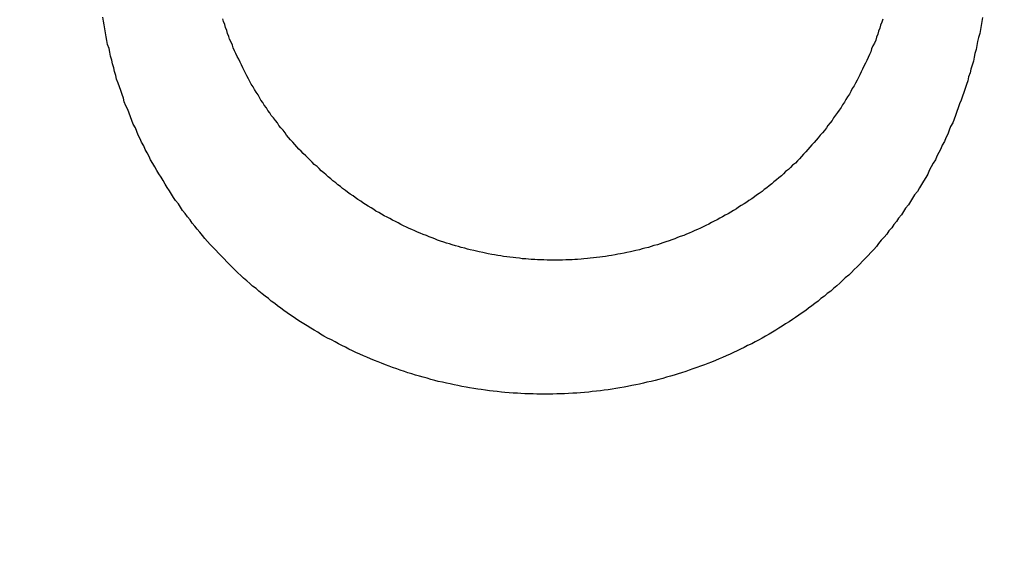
# Model space of a CAD drawing. Header units: millimetres. Extents: x -604189 to 881711, y -381903 to -7297.
# Tile 727 of 1056: x -572256 to -572241, y -161849 to -161841. Entities that reach past the tile are written whole.
import ezdxf

# ---------------------------------------------------------------- set-up
doc = ezdxf.new("R2010")
doc.units = ezdxf.units.MM
doc.header["$LTSCALE"] = 100
doc.linetypes.add('0.5_0.5', pattern=[1, 0.5, -0.5])
doc.linetypes.add('ACAD_ISO04W100', pattern=[30.5, 24, -3, 0.5, -3])
doc.layers.get('Defpoints').update_dxf_attribs({"color": 30})
doc.layers.add('OPIS', color=7, linetype='Continuous')
doc.layers.add('strop osie', color=80, linetype='ACAD_ISO04W100', lineweight=5)
doc.styles.get("Standard").update_dxf_attribs({"font": 'romans.shx', "width": 0.5})
doc.dimstyles.new('1 50', dxfattribs={"dimtxt": 150, "dimasz": 80, "dimexe": 1, "dimexo": 1, "dimgap": 20, "dimtad": 1, "dimdec": 0, "dimlfac": 0.1, "dimtxsty": 'Standard', "dimblk": 'ARCHTICK', "dimcen": 200, "dimclrd": 2, "dimadec": 1, "dimazin": 0, "dimtfac": 1, "dimtdec": 0, "dimtmove": 0, "dimatfit": 3, "dimldrblk": 'ARCHTICK', "dimfxl": 120, "dimfxlon": 1, "dimtfill": 1, "dimarcsym": 0})

# ---------------------------------------------------------------- blocks, each defined once
blk = doc.blocks.new('_ArchTick')
at = {"layer": 'strop osie', "color": 0, "const_width": 0.15}
blk.add_lwpolyline([(-0.5, -0.5), (0.5, 0.5)], dxfattribs=at)
blk = doc.blocks.new('*D3294')
at = {"layer": 'Defpoints', "color": 0, "linetype": 'ByBlock', "lineweight": 5, "transparency": 16777216}
for p in [(-595783.126, -159420.303), (-593748.924, -159420.303), (-552118.935, -179940.303)]:
    blk.add_point(p, dxfattribs=at)
at = {"layer": 'OPIS', "color": 0, "linetype": 'Continuous', "lineweight": -2, "transparency": 16777216}
for p, q in [((-595723.126, -159420.303), (-595784.126, -159420.303)), ((-595723.126, -179940.303), (-595784.126, -179940.303))]:
    blk.add_line(p, q, dxfattribs=at)
at = {"layer": 'OPIS', "color": 2, "lineweight": -2, "transparency": 16777216}
blk.add_line((-595783.126, -179940.303), (-595783.126, -159420.303), dxfattribs=at)
at = {"layer": 'OPIS', "color": 2, "linetype": 'ByBlock', "lineweight": -2, "transparency": 16777216, "xscale": 80, "yscale": 80, "zscale": 80}
for p, rotation in [((-595783.126, -159420.303), 90), ((-595783.126, -179940.303), 270)]:
    blk.add_blockref('_ArchTick', p, dxfattribs=dict(at, rotation=rotation))
at = {"layer": 'OPIS', "color": 0, "linetype": 'ByBlock', "lineweight": 13, "transparency": 16777216, "insert": (-595878.126, -169680.303), "char_height": 150, "attachment_point": 5, "rotation": 90, "bg_fill": 3, "box_fill_scale": 1.1, "bg_fill_color": 256, "bg_fill_true_color": 13158600, "bg_fill_transparency": 0}
blk.add_mtext('2052', dxfattribs=at)

msp = doc.modelspace()

# ---------------------------------------------------------------- hatches: boundary and pattern name
at = {"layer": 'OPIS', "linetype": 'ByBlock', "lineweight": 9}
h = msp.add_hatch(dxfattribs=at)
h.set_pattern_fill('ANSI37', color=0, scale=120, angle=45)
h.set_pattern_definition([(90, (-306927.96, 32475.8), (-381, 0), []), (180, (-306927.96, 32475.8), (-6e-14, -381), [])])
h.paths.add_polyline_path([(-564958.914, -172987.785), (-564958.914, -172265.291), (-565588.914, -172265.291), (-565588.914, -172265.291), (-565628.914, -172265.291), (-565628.914, -172420.3), (-565928.914, -172420.3), (-565928.914, -172265.293), (-565968.914, -172265.293), (-566598.914, -172265.293), (-566598.914, -172987.791, -0.414214), (-566255.978, -173330.728, -0.414052), (-566598.725, -173673.665), (-564960.201, -173673.656, -0.413115), (-565301.851, -173330.722, -0.414214)])
h.paths.add_polyline_path([(-563317.853, -172270.285), (-563958.914, -172270.285), (-563958.914, -172270.285), (-563998.914, -172270.285), (-563998.914, -172420.3), (-564288.914, -172420.3), (-564288.914, -172265.291), (-564328.914, -172265.291), (-564958.914, -172265.291), (-564958.914, -172987.785, -0.414214), (-564615.978, -173330.722, -0.414052), (-564958.725, -173673.658), (-563319.869, -173673.659, -0.412493), (-563660.789, -173330.728, -0.414214), (-563317.853, -172987.791)])
h.paths.add_polyline_path([(-562443.921, -172420.3), (-562658.914, -172420.3), (-562658.914, -172270.285), (-562698.914, -172270.285), (-563317.853, -172270.285), (-563317.853, -172987.791, -0.414214), (-562974.916, -173330.728, -0.414052), (-563317.663, -173673.665), (-562443.921, -173685.504)])
h.paths.add_polyline_path([(-562030.397, -172946.835, -0.330214), (-561835.821, -172684.34, -0.155268), (-561986.974, -172216.948, -0.443866), (-562283.974, -172485.594), (-562283.974, -172198.948), (-562289.824, -172198.948), (-562289.824, -172161.148), (-562318.924, -172161.148), (-562318.924, -172420.3), (-562443.921, -172420.3), (-562443.921, -173690.906), (-562060.928, -173690.694), (-562060.928, -173828.803), (-561442.163, -173828.803), (-561440.598, -173828.041), (-561440.598, -173828.803), (-560917.614, -173828.803), (-560910.306, -172420.3), (-561118.924, -172420.3), (-561118.924, -172161.148), (-561141.424, -172161.148), (-561141.424, -172207.948), (-561147.274, -172207.948), (-561147.274, -173026.498, -0.106281), (-561482.373, -172966.064, -0.965528)])
h.paths.add_polyline_path([(-569358.914, -172147.298), (-569368.914, -172147.298), (-569368.914, -172152.298), (-569358.914, -172420.3)], flags=16)
h.paths.add_polyline_path([(-569434.414, -172167.566), (-569436.684, -172167.037, -0.348623), (-569444.414, -172157.298, -0.414214), (-569434.414, -172147.298), (-569432.914, -172147.298), (-569432.914, -172137.298), (-569412.914, -172137.298), (-569412.914, -172095.298), (-569358.914, -172095.298), (-569358.914, -172147.298), (-569368.914, -172152.298)], flags=16)
h.paths.add_polyline_path([(-569444.414, -172157.298, -1), (-569424.414, -172157.298, -0.414214), (-569434.414, -172167.298), (-569434.414, -172167.566), (-569432.144, -172167.037, -0.482996)], flags=16)
h.paths.add_polyline_path([(-570317.764, -172888.159, -1), (-569769.066, -172888.159, -1)], flags=16)
h.paths.add_polyline_path([(-566598.914, -172265.293), (-567228.914, -172265.293), (-567228.914, -172265.293), (-567268.914, -172265.293), (-567268.914, -172420.3), (-567568.914, -172420.3), (-567568.914, -172265.291), (-567608.914, -172265.291), (-568238.914, -172265.291), (-568238.914, -172987.788, -0.414214), (-567895.978, -173330.725, -1), (-568581.851, -173330.725, -0.414214), (-568238.914, -172987.788), (-568238.914, -172265.291), (-568868.914, -172265.291), (-568868.914, -172265.291), (-568908.914, -172265.291), (-568908.914, -172420.3), (-569233.914, -172420.3), (-569233.913, -173827.215), (-569188.929, -173827.19), (-569188.929, -173694.629), (-566598.725, -173673.665, -0.414375), (-566941.851, -173330.728, -0.414214), (-566598.914, -172987.791)])
h.paths.add_polyline_path([(-572120.786, -158265.615), (-571320.791, -158262.947), (-571633.005, -158577.251, -0.297068), (-571469.456, -158828.231, -0.419695), (-571748.929, -159102.533), (-571748.929, -159611.059), (-571275.713, -159611.059), (-571214.429, -159611.059), (-571192.429, -159611.059), (-571148.429, -159611.059), (-571148.429, -159601.059), (-571085.429, -159601.059), (-570335.942, -159605.109), (-570335.942, -159420.303), (-569233.921, -159420.303), (-569233.921, -158097.444), (-574223.921, -158097.444), (-574223.921, -159420.303), (-573158.929, -159420.303), (-573158.929, -159611.059), (-573086.929, -159611.059), (-572477.429, -159612.072), (-572477.429, -159611.059), (-572455.429, -159611.059), (-572411.429, -159611.059), (-572411.429, -159601.059), (-572348.429, -159601.059), (-571748.929, -159603.45), (-571748.929, -159102.533, -0.408754), (-572018.154, -158828.231, -0.334215), (-571819.787, -158564.613)])
h.paths.add_polyline_path([(-571515.036, -159592.366), (-571515.339, -159252.667), (-571963.115, -159253.066), (-571962.812, -159592.766)], flags=24)
h.paths.add_polyline_path([(-571705.061, -158166.881), (-571705.061, -157654.119), (-571945.061, -157654.119), (-571945.061, -158166.881)], flags=9)
h.paths.add_polyline_path([(-563090.358, -172828.22), (-563090.667, -172481.849), (-563538.443, -172482.249), (-563538.134, -172828.62)], flags=9)
h.paths.add_polyline_path([(-561529.777, -172649.99), (-561530.086, -172303.619), (-561977.862, -172304.018), (-561977.553, -172650.389)], flags=25)
h.paths.add_polyline_path([(-561455.962, -173757.531), (-561455.962, -174270.293), (-561215.962, -174270.293), (-561215.962, -173757.531)], flags=9)
h.paths.add_polyline_path([(-569817.151, -172584.642), (-569817.454, -172244.943), (-570265.23, -172245.342), (-570264.927, -172585.042)], flags=24)
h.paths.add_polyline_path([(-570193.415, -172731.493), (-570193.415, -173044.826), (-569893.415, -173044.826), (-569893.415, -172731.493)], flags=8)
h.paths.add_polyline_path([(-570746.563, -173757.531), (-570746.563, -174270.293), (-570506.563, -174270.293), (-570506.563, -173757.531)], flags=9)
h.paths.add_polyline_path([(-570778.783, -172791.689), (-570246.64, -172791.689), (-570246.64, -172566.689), (-570778.783, -172566.689)], flags=24)
h.paths.add_polyline_path([(-572214.965, -173241.751), (-569885.679, -173241.751), (-569885.679, -172973.894), (-572214.965, -172973.894)], flags=24)
edge = h.paths.add_edge_path()
edge.add_line((-569358.914, -172220.297), (-569358.914, -171970.3))
edge.add_line((-569358.914, -171970.3), (-572181.901, -171970.3))
edge.add_line((-572181.901, -171970.3), (-572181.901, -172095.298))
edge.add_line((-572181.901, -172095.298), (-572109.901, -172095.298))
edge.add_line((-572109.901, -172095.298), (-572048.617, -172095.298))
edge.add_line((-572048.617, -172095.298), (-571561.686, -172095.298))
edge.add_line((-571561.686, -172095.298), (-571500.401, -172095.298))
edge.add_line((-571500.401, -172095.298), (-571478.401, -172095.298))
edge.add_line((-571478.401, -172095.298), (-571456.401, -172095.298))
edge.add_line((-571456.401, -172095.298), (-571395.117, -172095.298))
edge.add_line((-571395.117, -172095.298), (-570908.199, -172095.298))
edge.add_line((-570908.199, -172095.298), (-570846.914, -172095.298))
edge.add_line((-570846.914, -172095.298), (-570774.914, -172095.298))
edge.add_line((-570774.914, -172095.298), (-570728.914, -172095.298))
edge.add_line((-570728.914, -172095.298), (-570728.914, -172085.298))
edge.add_line((-570728.914, -172085.298), (-570665.914, -172085.298))
edge.add_line((-570665.914, -172085.298), (-569465.914, -172095.298))
edge.add_line((-569465.914, -172095.298), (-570268.581, -172095.298))
edge.add_line((-570268.581, -172095.298), (-570268.581, -172119.798))
edge.add_line((-570268.581, -172119.798), (-570197.581, -172119.798))
edge.add_line((-570197.581, -172119.798), (-569593.199, -172119.798))
edge.add_line((-569593.199, -172119.798), (-569516.914, -172119.798))
edge.add_line((-569516.914, -172119.798), (-569516.914, -172139.798))
edge.add_line((-569516.914, -172139.798), (-569593.199, -172139.798))
edge.add_line((-569593.199, -172139.798), (-570228.914, -172139.798))
edge.add_line((-570228.914, -172139.798), (-570268.581, -172139.798))
edge.add_line((-570268.581, -172139.798), (-570268.581, -172147.298))
edge.add_line((-570268.581, -172147.298), (-570288.581, -172147.298))
edge.add_line((-570288.581, -172147.298), (-570367.581, -172147.298))
edge.add_arc((-570667.414, -172157.298), 300, -95.73917, 1.91021, ccw=False)
edge.add_line((-570697.414, -172455.794), (-570697.414, -172167.566))
edge.add_line((-570697.414, -172167.566), (-570772.914, -172149.967))
edge.add_line((-570772.914, -172149.967), (-570772.914, -172147.298))
edge.add_line((-570772.914, -172147.298), (-570846.914, -172147.298))
edge.add_line((-570846.914, -172147.298), (-570908.199, -172147.298))
edge.add_line((-570908.199, -172147.298), (-571395.117, -172147.298))
edge.add_line((-571395.117, -172147.298), (-571456.401, -172147.298))
edge.add_line((-571456.401, -172147.298), (-571478.401, -172147.298))
edge.add_line((-571478.401, -172147.298), (-571500.401, -172147.298))
edge.add_line((-571500.401, -172147.298), (-571561.686, -172147.298))
edge.add_line((-571561.686, -172147.298), (-572048.617, -172147.298))
edge.add_line((-572048.617, -172147.298), (-572109.901, -172147.298))
edge.add_line((-572109.901, -172147.298), (-572181.901, -172147.298))
edge.add_line((-572181.901, -172147.298), (-572181.901, -172420.3))
edge.add_line((-572181.901, -172420.3), (-572288.93, -172420.3))
edge.add_line((-572288.93, -172420.3), (-572288.929, -173828.901))
edge.add_line((-572288.929, -173828.901), (-569233.913, -173827.215))
edge.add_line((-569233.913, -173827.215), (-569233.914, -172220.297))
edge.add_line((-569233.914, -172220.297), (-569358.914, -172220.297))
at = {"layer": 'OPIS', "linetype": 'ByBlock', "lineweight": 15}
h = msp.add_hatch(dxfattribs=at)
h.set_pattern_fill('ANSI37', color=0, scale=80, angle=45)
h.set_pattern_definition([(90, (-306927.96, 32475.8), (-254, 0), []), (180, (-306927.96, 32475.8), (-3e-14, -254), [])])
h.paths.add_polyline_path([(-559745.616, -168470.303), (-559845.616, -168470.303), (-559845.616, -168410.303), (-559745.616, -168410.303), (-559745.616, -168350.303), (-560845.616, -168350.303), (-560845.616, -168410.303), (-560745.616, -168410.303), (-560745.616, -168470.303, 0.267949), (-560295.616, -169249.726), (-560295.616, -169481.184, -0.414214), (-559952.679, -169824.121, -1), (-560638.553, -169824.121, -0.414214), (-560295.616, -169481.184), (-560295.616, -169249.726, -0.267949), (-560745.616, -168470.303), (-560845.616, -168470.303), (-560845.616, -168350.303), (-561118.924, -168350.303), (-561118.924, -172095.291), (-559553.922, -172095.29), (-559553.924, -168350.303), (-559745.616, -168350.303)])
h.paths.add_polyline_path([(-560989.238, -171970.288), (-560989.238, -171369.43), (-560514.238, -171369.43, -0.414232), (-560506.238, -171377.43), (-560506.238, -171961.436, -0.403374), (-560513.94, -171969.43), (-560989.238, -171969.43), (-560998.924, -171970.288)], flags=16)
h.paths.add_polyline_path([(-560569.238, -171447.43), (-560569.238, -171891.43, -0.414209), (-560619.237, -171941.43), (-560824.236, -171941.432, -0.414225), (-560874.238, -171891.432), (-560874.238, -171447.432, -0.414209), (-560824.238, -171397.432), (-560619.238, -171397.43, -0.414216)], flags=0)
h.paths.add_polyline_path([(-560754.738, -171692.272), (-560768.264, -171689.534), (-560778.52, -171674.091), (-560777.58, -171669.433), (-560791.338, -171669.433), (-560788.513, -171683.421), (-560780.618, -171695.311), (-560768.728, -171703.206), (-560754.738, -171706.031)], flags=0)
h.paths.add_polyline_path([(-560926.538, -171669.432), (-560944.038, -171669.432), (-560944.038, -171669.432), (-560938.912, -171681.806), (-560926.538, -171686.932)], flags=0)
h.paths.add_polyline_path([(-559553.926, -164304.92), (-559553.926, -164080.303), (-560998.924, -164080.303), (-560998.924, -164130.303), (-561051.758, -164130.303), (-561051.758, -164230.303), (-561112.409, -164230.303), (-561118.259, -165128.236), (-561111.758, -165130.303), (-561051.758, -165130.303), (-561051.758, -165230.303), (-560998.924, -165230.303), (-560998.924, -165930.303), (-560968.924, -165930.303), (-559691.758, -165930.303), (-559691.758, -166884.924, -0.259771), (-560368.468, -166480.303), (-560576.781, -166480.303, -0.694758), (-561118.924, -166682.141), (-561118.924, -167150.303), (-559553.924, -167150.303), (-559553.925, -165742.585, -0.501722), (-560517.887, -165023.753, -0.501722)])
h.paths.add_polyline_path([(-561051.758, -166930.303), (-561051.758, -167030.303), (-561111.758, -167030.303), (-561111.758, -166930.303)], flags=16)
h.paths.add_polyline_path([(-559553.926, -164304.92, 0.501722), (-560517.887, -165023.753, 0.501722), (-559553.925, -165742.585)], flags=17)
h.paths.add_polyline_path([(-559017.887, -165023.753, 0.331805), (-559553.926, -164304.92), (-559553.925, -165742.585, 0.331804)], flags=17)
h.paths.add_polyline_path([(-558393.92, -165930.303), (-559553.925, -165930.303), (-559553.924, -167030.303), (-558393.92, -167030.303)])
edge = h.paths.add_edge_path(flags=16)
edge.add_ellipse((-558869.257, -166529.058), major_axis=(0, 174.945), ratio=0.835608, start_angle=0, end_angle=180, ccw=False)
edge.add_line((-558869.023, -166354.089), (-558868.837, -166354.113))
edge.add_line((-558868.837, -166354.113), (-558551.758, -166354.113))
edge.add_ellipse((-558534.042, -166361.126), major_axis=(0, 22.068), ratio=0.905257, start_angle=0, end_angle=83.7318, ccw=False)
edge.add_line((-558534.042, -166339.058), (-558415.442, -166339.058))
edge.add_line((-558415.442, -166339.058), (-558415.442, -166719.058))
edge.add_line((-558415.442, -166719.058), (-558534.042, -166719.058))
edge.add_ellipse((-558534.042, -166696.99), major_axis=(0, 22.068), ratio=0.905257, start_angle=108.5291, end_angle=180, ccw=False)
edge.add_line((-558552.984, -166704.003), (-558869.257, -166704.003))
edge = h.paths.add_edge_path(flags=16)
edge.add_ellipse((-558655.149, -165473.071), major_axis=(119.577, 0), ratio=0.9754616, start_angle=134.53493, end_angle=225.46507, ccw=False)
edge.add_ellipse((-558571.362, -165553.094), major_axis=(-236.828, 0), ratio=0.9754616, start_angle=293.07706, end_angle=315.06459, ccw=False)
edge.add_ellipse((-558581.121, -165519.064), major_axis=(-200.962, 0), ratio=0.9754616, start_angle=268.86913, end_angle=294.41602, ccw=False)
edge.add_line((-558577.155, -165323.071), (-558434.725, -165323.071))
edge.add_line((-558434.725, -165323.071), (-558434.725, -165623.07))
edge.add_line((-558434.725, -165623.07), (-558577.155, -165623.07))
edge.add_ellipse((-558581.121, -165427.077), major_axis=(200.962, 0), ratio=0.9754616, start_angle=245.58398, end_angle=271.13087, ccw=False)
edge.add_ellipse((-558571.362, -165393.047), major_axis=(-236.828, 0), ratio=0.9754616, start_angle=404.93541, end_angle=426.92294, ccw=False)
h.paths.add_polyline_path([(-559691.758, -166075.303), (-560476.988, -166075.303, 0.131652), (-560368.468, -166480.303), (-559691.758, -166480.303)], flags=17)
h.paths.add_polyline_path([(-560476.988, -166075.303), (-559691.758, -166075.303), (-559691.758, -165930.303), (-560991.758, -165930.303), (-561051.758, -165930.303), (-561051.758, -166030.303), (-561118.924, -166030.303), (-561118.924, -166278.466, -0.694758), (-560576.781, -166480.303), (-560368.468, -166480.303, -0.131652)], flags=17)
h.paths.add_polyline_path([(-571773.92, -161590.543), (-574108.188, -161590.543), (-574098.917, -166615.286), (-571773.92, -166615.284)])
h.paths.add_polyline_path([(-559933.216, -164919.201), (-558639.203, -164919.201), (-558639.203, -164793.34), (-559933.216, -164793.34)], flags=25)
h.paths.add_polyline_path([(-560038.72, -166687.588), (-559732.99, -166687.588), (-559732.99, -166284.59), (-560038.72, -166284.59)], flags=25)
h.paths.add_polyline_path([(-559928.871, -165007.1), (-559413.75, -165007.1), (-559413.75, -164907.76), (-559928.871, -164907.76)], flags=9)
h.paths.add_polyline_path([(-559933.216, -164919.201), (-558639.203, -164919.201), (-558639.203, -164793.34), (-559933.216, -164793.34)], flags=25)
h.paths.add_polyline_path([(-560330.859, -165014.578), (-559994.182, -165014.578), (-559994.182, -164899.195), (-560330.859, -164899.195)], flags=24)
h.paths.add_polyline_path([(-560290.204, -164902.837), (-560108.354, -164902.837), (-560108.354, -164804.807), (-560290.204, -164804.807)], flags=24)
h.paths.add_polyline_path([(-560498.866, -166997.342), (-559983.744, -166997.342), (-559983.744, -166898.002), (-560498.866, -166898.002)], flags=24)
h.paths.add_polyline_path([(-560498.79, -166887.342), (-559655.724, -166887.342), (-559655.724, -166788.002), (-560498.79, -166788.002)], flags=24)
h.paths.add_polyline_path([(-560900.853, -167004.82), (-560564.177, -167004.82), (-560564.177, -166889.437), (-560900.853, -166889.437)], flags=24)
h.paths.add_polyline_path([(-560860.199, -166893.079), (-560678.349, -166893.079), (-560678.349, -166795.049), (-560860.199, -166795.049)], flags=24)
h.paths.add_polyline_path([(-560525.168, -170610.564), (-560010.047, -170610.564), (-560010.047, -170511.224), (-560525.168, -170511.224)], flags=24)
h.paths.add_polyline_path([(-560529.513, -170522.665), (-559444.307, -170522.665), (-559444.307, -170396.804), (-560529.513, -170396.804)], flags=9)
h.paths.add_polyline_path([(-560927.156, -170618.042), (-560590.479, -170618.042), (-560590.479, -170502.659), (-560927.156, -170502.659)], flags=24)
h.paths.add_polyline_path([(-560886.501, -170506.301), (-560704.651, -170506.301), (-560704.651, -170408.271), (-560886.501, -170408.271)], flags=24)
h.paths.add_polyline_path([(-560065.3, -168940.358), (-560065.3, -168600.658), (-560513.076, -168600.658), (-560513.076, -168940.358)], flags=24)
h.paths.add_polyline_path([(-559111.526, -164087.386), (-558760.99, -164087.386), (-558760.815, -164093.192), (-558760.644, -164098.997), (-558760.476, -164104.803), (-558760.311, -164110.608), (-558760.15, -164116.414), (-558759.991, -164122.22), (-558759.835, -164128.025), (-558759.683, -164133.831), (-558759.534, -164139.637), (-558759.387, -164145.443), (-558759.244, -164151.25), (-558759.104, -164157.056), (-558758.967, -164162.862), (-558758.833, -164168.669), (-558758.702, -164174.475), (-558758.575, -164180.282), (-558758.45, -164186.088), (-558758.328, -164191.895), (-558758.21, -164197.701), (-558758.094, -164203.508), (-558757.982, -164209.315), (-558757.872, -164215.122), (-558757.766, -164220.929), (-558757.663, -164226.736), (-558757.563, -164232.543), (-558757.465, -164238.35), (-558757.371, -164244.157), (-558757.28, -164249.965), (-558757.192, -164255.772), (-558757.107, -164261.579), (-558757.025, -164267.387), (-558756.946, -164273.194), (-558756.87, -164279.001), (-558756.797, -164284.809), (-558756.728, -164290.616), (-558756.661, -164296.424), (-558756.598, -164302.232), (-558756.538, -164308.039), (-558756.482, -164313.847), (-558756.428, -164319.654), (-558756.378, -164325.462), (-558756.332, -164331.27), (-558756.288, -164337.078), (-558756.248, -164342.885), (-558756.212, -164348.693), (-558756.178, -164354.501), (-558756.147, -164360.309), (-558756.118, -164366.117), (-558756.091, -164371.925), (-558756.066, -164377.733), (-558756.042, -164383.541), (-558756.02, -164389.348), (-558756.004, -164395.156), (-558755.999, -164400.964), (-558756.007, -164406.772), (-558756.031, -164412.58), (-558756.073, -164418.388), (-558756.132, -164424.195), (-558756.21, -164430.003), (-558756.308, -164435.81), (-558756.425, -164441.617), (-558756.562, -164447.423), (-558756.72, -164453.229), (-558756.898, -164459.034), (-558757.098, -164464.838), (-558757.32, -164470.642), (-558757.565, -164476.445), (-558757.837, -164482.247), (-558758.138, -164488.047), (-558758.47, -164493.845), (-558758.837, -164499.642), (-558759.241, -164505.435), (-558759.684, -164511.226), (-558760.175, -164517.014), (-558760.725, -164522.795), (-558761.35, -164528.569), (-558762.06, -164534.333), (-558762.874, -164540.084), (-558763.809, -164545.816), (-558764.883, -164551.524), (-558766.116, -164557.201), (-558767.538, -164562.832), (-558769.177, -164568.402), (-558771.062, -164573.894), (-558773.233, -164579.28), (-558775.735, -164584.521), (-558778.61, -164589.566), (-558781.897, -164594.354), (-558785.628, -164598.798), (-558789.808, -164602.827), (-558794.374, -164606.413), (-558799.255, -164609.556), (-558804.382, -164612.284), (-558809.694, -164614.629), (-558815.143, -164616.63), (-558820.694, -164618.326), (-558826.325, -164619.753), (-558832.011, -164620.95), (-558837.732, -164621.95), (-558843.479, -164622.786), (-558849.244, -164623.49), (-558855.021, -164624.092), (-558860.805, -164624.612), (-558866.595, -164625.056), (-558872.391, -164625.431), (-558878.19, -164625.744), (-558883.993, -164625.999), (-558889.798, -164626.204), (-558895.604, -164626.363), (-558901.411, -164626.484), (-558907.218, -164626.57), (-558913.026, -164626.629), (-558918.834, -164626.664), (-558924.642, -164626.683), (-558930.45, -164626.69), (-558936.258, -164626.691), (-558941.521, -164626.69), (-558946.785, -164626.685), (-558952.048, -164626.672), (-558957.312, -164626.645), (-558962.575, -164626.602), (-558967.838, -164626.537), (-558973.1, -164626.447), (-558978.362, -164626.327), (-558983.623, -164626.174), (-558988.883, -164625.983), (-558994.142, -164625.75), (-558999.398, -164625.47), (-559004.651, -164625.141), (-559009.9, -164624.756), (-559015.145, -164624.311), (-559020.383, -164623.802), (-559025.614, -164623.22), (-559030.834, -164622.543), (-559036.037, -164621.747), (-559041.216, -164620.812), (-559046.364, -164619.713), (-559051.466, -164618.424), (-559056.508, -164616.915), (-559061.47, -164615.16), (-559066.326, -164613.131), (-559071.043, -164610.799), (-559075.583, -164608.137), (-559079.894, -164605.121), (-559083.925, -164601.738), (-559087.622, -164597.995), (-559090.945, -164593.918), (-559093.905, -164589.566), (-559096.527, -164585.003), (-559098.839, -164580.275), (-559100.873, -164575.422), (-559102.662, -164570.472), (-559104.238, -164565.45), (-559105.625, -164560.373), (-559106.843, -164555.253), (-559107.915, -164550.1), (-559108.86, -164544.923), (-559109.695, -164539.726), (-559110.431, -164534.514), (-559111.082, -164529.291), (-559111.66, -164524.059), (-559112.176, -164518.821), (-559112.639, -164513.578), (-559113.058, -164508.331), (-559113.442, -164503.082), (-559113.794, -164497.83), (-559114.116, -164492.577), (-559114.412, -164487.322), (-559114.682, -164482.065), (-559114.93, -164476.808), (-559115.157, -164471.549), (-559115.363, -164466.29), (-559115.551, -164461.03), (-559115.72, -164455.769), (-559115.872, -164450.508), (-559116.007, -164445.246), (-559116.125, -164439.984), (-559116.227, -164434.721), (-559116.313, -164429.459), (-559116.383, -164424.196), (-559116.438, -164418.933), (-559116.477, -164413.669), (-559116.503, -164408.406), (-559116.515, -164403.142), (-559116.515, -164397.879), (-559116.505, -164392.616), (-559116.488, -164387.352), (-559116.467, -164382.089), (-559116.445, -164376.825), (-559116.422, -164371.562), (-559116.398, -164366.299), (-559116.372, -164361.035), (-559116.344, -164355.772), (-559116.314, -164350.508), (-559116.282, -164345.245), (-559116.247, -164339.982), (-559116.21, -164334.718), (-559116.169, -164329.455), (-559116.126, -164324.192), (-559116.08, -164318.929), (-559116.032, -164313.665), (-559115.98, -164308.402), (-559115.926, -164303.139), (-559115.87, -164297.876), (-559115.811, -164292.613), (-559115.749, -164287.35), (-559115.684, -164282.087), (-559115.617, -164276.824), (-559115.547, -164271.561), (-559115.475, -164266.298), (-559115.4, -164261.035), (-559115.323, -164255.772), (-559115.244, -164250.509), (-559115.161, -164245.246), (-559115.077, -164239.984), (-559114.99, -164234.721), (-559114.9, -164229.458), (-559114.808, -164224.196), (-559114.713, -164218.933), (-559114.616, -164213.67), (-559114.517, -164208.408), (-559114.415, -164203.145), (-559114.31, -164197.883), (-559114.203, -164192.621), (-559114.093, -164187.358), (-559113.981, -164182.096), (-559113.866, -164176.834), (-559113.749, -164171.572), (-559113.629, -164166.31), (-559113.506, -164161.048), (-559113.382, -164155.786), (-559113.254, -164150.524), (-559113.124, -164145.262), (-559112.991, -164140), (-559112.856, -164134.739), (-559112.719, -164129.477), (-559112.578, -164124.215), (-559112.436, -164118.954), (-559112.29, -164113.692), (-559112.142, -164108.431), (-559111.992, -164103.17), (-559111.839, -164097.908), (-559111.684, -164092.647)])
edge = h.paths.add_edge_path()
edge.add_line((-558393.92, -164080.303), (-559553.926, -164080.303))
edge.add_line((-559553.926, -164080.303), (-559553.926, -164304.92))
edge.add_arc((-559767.887, -165023.753), 750, 0, 73.424314, ccw=False)
edge.add_arc((-559767.887, -165023.753), 750, -73.424255, 0, ccw=False)
edge.add_line((-559553.925, -165742.585), (-559553.925, -165830.303))
edge.add_line((-559553.925, -165830.303), (-558393.92, -165830.303))
edge.add_line((-558393.92, -165830.303), (-558393.92, -164080.303))

# ---------------------------------------------------------------- next in the draw order: dimensions: what is measured, and where the dimension line sits
at = {"layer": 'OPIS', "color": 0, "linetype": 'ByBlock', "lineweight": 13}
dim = msp.add_linear_dim(base=(-595783.126, -159420.303), p1=(-552118.935, -179940.303), p2=(-593748.924, -159420.303), angle=90, dimstyle='1 50', override={"dimtmove": 1, "dimfxl": 60, "dimarcsym": 1}, dxfattribs=at)
dim.commit()
dim.dimension.update_dxf_attribs({"geometry": '*D3294', "text_midpoint": (-595878.126, -169680.303)})

# ---------------------------------------------------------------- next in the draw order: hatches: boundary and pattern name
at = {"layer": 'OPIS', "linetype": '0.5_0.5', "lineweight": 13}
h = msp.add_hatch(dxfattribs=at)
h.set_pattern_fill('ANSI37', color=0, scale=130)
h.set_pattern_definition([(45, (-597218.54, 256668.8), (-291.85832, 291.85832), []), (135, (-597218.54, 256668.8), (-291.85832, -291.85832), [])])
edge = h.paths.add_edge_path(flags=16)
edge.add_line((-570958.916, -168985.281), (-571058.916, -168985.281))
edge.add_line((-571058.916, -168985.281), (-572598.916, -168985.281))
edge.add_line((-572598.916, -168985.281), (-572598.915, -170470.3))
edge.add_line((-572598.915, -170470.3), (-570825.763, -170470.3))
edge.add_arc((-570508.916, -170339.099), 342.937, 180, 202.49364, ccw=False)
edge.add_arc((-570508.916, -170339.099), 342.937, 90, 180, ccw=False)
edge.add_line((-570508.916, -169996.163), (-570508.916, -169764.704))
edge.add_arc((-570058.916, -168985.281), 900, 180, 240, ccw=False)
edge = h.paths.add_edge_path(flags=17)
edge.add_line((-569358.915, -170085.281), (-569358.916, -168985.281))
edge.add_line((-569358.916, -168985.281), (-569358.917, -168985.281))
edge.add_line((-569358.917, -168985.281), (-569958.916, -168985.281))
edge.add_line((-569958.916, -168985.281), (-570058.916, -168985.281))
edge.add_line((-570058.916, -168985.281), (-570058.916, -168925.281))
edge.add_line((-570058.916, -168925.281), (-569958.916, -168925.281))
edge.add_line((-569958.916, -168925.281), (-569958.916, -168865.281))
edge.add_line((-569958.916, -168865.281), (-569358.916, -168865.281))
edge.add_line((-569358.916, -168865.281), (-569358.917, -166865.281))
edge.add_line((-569358.917, -166865.281), (-574098.917, -166865.286))
edge.add_line((-574098.917, -166865.286), (-574098.914, -171970.3))
edge.add_line((-574098.914, -171970.3), (-572608.913, -171970.3))
edge.add_line((-572608.913, -171970.3), (-571504.913, -170590.3))
edge.add_line((-571504.913, -170590.3), (-572718.915, -170590.3))
edge.add_line((-572718.915, -170590.3), (-572718.916, -168865.281))
edge.add_line((-572718.916, -168865.281), (-571058.916, -168865.281))
edge.add_line((-571058.916, -168865.281), (-571058.916, -168925.281))
edge.add_line((-571058.916, -168925.281), (-570958.916, -168925.281))
edge.add_line((-570958.916, -168925.281), (-570958.916, -168985.281))
edge.add_arc((-570058.916, -168985.281), 900, 180, 240)
edge.add_line((-570508.916, -169764.704), (-570508.916, -169996.163))
edge.add_arc((-570508.916, -170339.099), 342.937, 0, 90, ccw=False)
edge.add_arc((-570508.916, -170339.099), 342.937, 208.97989, 360, ccw=False)
edge.add_line((-570808.913, -170505.253), (-570808.913, -171171.086))
edge.add_arc((-570808.913, -171220.3), 49.214, 0, 90, ccw=False)
edge.add_arc((-570808.913, -171220.3), 49.214, 270, 360, ccw=False)
edge.add_line((-570808.913, -171269.514), (-570808.913, -171970.3))
edge.add_line((-570808.913, -171970.3), (-569358.914, -171970.3))
edge.add_line((-569358.914, -171970.3), (-569358.915, -170085.281))
h.paths.add_polyline_path([(-561118.924, -159870.303), (-590334.655, -159870.303), (-590334.655, -161470.303), (-562318.924, -161470.303), (-562318.924, -172095.292), (-561118.924, -172095.291), (-561118.924, -168350.303), (-552073.919, -168350.303), (-552073.92, -167150.303), (-561118.924, -167150.303)])
h.paths.add_polyline_path([(-572856.927, -169813.68), (-569451.07, -169813.68), (-569451.07, -169408.68), (-572856.927, -169408.68)], flags=16)

# ---------------------------------------------------------------- next in the draw order: linework, layer by layer
at = {"color": 0}
for points in [[(-572241.676, -161840.819, 0), (-572241.686, -161840.877, 0), (-572241.696, -161840.934, 0), (-572241.706, -161840.992, 0), (-572241.716, -161841.049, 0), (-572241.736, -161841.106, 0), (-572241.746, -161841.163, 0), (-572241.756, -161841.221, 0), (-572241.766, -161841.278, 0), (-572241.786, -161841.335, 0), (-572241.796, -161841.391, 0), (-572241.806, -161841.448, 0), (-572241.826, -161841.505, 0), (-572241.846, -161841.561, 0), (-572241.856, -161841.618, 0), (-572241.876, -161841.674, 0), (-572241.886, -161841.73, 0), (-572241.906, -161841.786, 0), (-572241.926, -161841.842, 0), (-572241.946, -161841.898, 0), (-572241.966, -161841.953, 0), (-572241.986, -161842.009, 0), (-572242.006, -161842.064, 0), (-572242.026, -161842.119, 0), (-572242.046, -161842.174, 0), (-572242.066, -161842.229, 0), (-572242.086, -161842.283, 0), (-572242.106, -161842.337, 0), (-572242.136, -161842.391, 0), (-572242.156, -161842.445, 0), (-572242.176, -161842.499, 0), (-572242.206, -161842.553, 0), (-572242.226, -161842.606, 0), (-572242.256, -161842.659, 0), (-572242.276, -161842.712, 0), (-572242.306, -161842.764, 0), (-572242.336, -161842.817, 0), (-572242.356, -161842.869, 0), (-572242.386, -161842.921, 0), (-572242.416, -161842.972, 0), (-572242.446, -161843.024, 0), (-572242.466, -161843.075, 0), (-572242.496, -161843.125, 0), (-572242.526, -161843.176, 0), (-572242.556, -161843.226, 0), (-572242.586, -161843.276, 0), (-572242.616, -161843.326, 0), (-572242.656, -161843.375, 0), (-572242.686, -161843.424, 0), (-572242.716, -161843.473, 0), (-572242.746, -161843.521, 0), (-572242.786, -161843.569, 0), (-572242.816, -161843.617, 0), (-572242.846, -161843.664, 0), (-572242.886, -161843.711, 0), (-572242.916, -161843.758, 0), (-572242.956, -161843.805, 0), (-572242.986, -161843.851, 0), (-572243.026, -161843.896, 0), (-572243.056, -161843.942, 0), (-572243.096, -161843.986, 0), (-572243.136, -161844.031, 0), (-572243.176, -161844.075, 0), (-572243.206, -161844.119, 0), (-572243.246, -161844.162, 0), (-572243.286, -161844.205, 0), (-572243.326, -161844.248, 0), (-572243.366, -161844.29, 0), (-572243.406, -161844.332, 0), (-572243.446, -161844.373, 0), (-572243.486, -161844.414, 0), (-572243.526, -161844.454, 0), (-572243.566, -161844.495, 0), (-572243.606, -161844.534, 0), (-572243.656, -161844.573, 0), (-572243.696, -161844.612, 0), (-572243.736, -161844.651, 0), (-572243.776, -161844.689, 0), (-572243.826, -161844.726, 0), (-572243.866, -161844.763, 0), (-572243.916, -161844.8, 0), (-572243.956, -161844.836, 0), (-572244.006, -161844.872, 0), (-572244.046, -161844.907, 0), (-572244.096, -161844.942, 0), (-572244.136, -161844.977, 0), (-572244.186, -161845.011, 0), (-572244.226, -161845.045, 0), (-572244.276, -161845.078, 0), (-572244.326, -161845.111, 0), (-572244.376, -161845.143, 0), (-572244.416, -161845.175, 0), (-572244.466, -161845.206, 0), (-572244.516, -161845.237, 0), (-572244.566, -161845.268, 0), (-572244.616, -161845.298, 0), (-572244.656, -161845.328, 0), (-572244.706, -161845.357, 0), (-572244.756, -161845.386, 0), (-572244.806, -161845.414, 0), (-572244.856, -161845.442, 0), (-572244.906, -161845.47, 0), (-572244.956, -161845.497, 0), (-572245.006, -161845.523, 0), (-572245.066, -161845.549, 0), (-572245.116, -161845.575, 0), (-572245.166, -161845.6, 0), (-572245.216, -161845.625, 0), (-572245.266, -161845.649, 0), (-572245.316, -161845.673, 0), (-572245.376, -161845.697, 0), (-572245.426, -161845.72, 0), (-572245.476, -161845.742, 0), (-572245.526, -161845.764, 0), (-572245.586, -161845.786, 0), (-572245.636, -161845.807, 0), (-572245.686, -161845.827, 0), (-572245.746, -161845.847, 0), (-572245.796, -161845.867, 0), (-572245.856, -161845.886, 0), (-572245.906, -161845.905, 0), (-572245.956, -161845.923, 0), (-572246.016, -161845.941, 0), (-572246.066, -161845.958, 0), (-572246.126, -161845.975, 0), (-572246.176, -161845.991, 0), (-572246.236, -161846.007, 0), (-572246.286, -161846.022, 0), (-572246.346, -161846.037, 0), (-572246.396, -161846.051, 0), (-572246.456, -161846.065, 0), (-572246.516, -161846.079, 0), (-572246.566, -161846.092, 0), (-572246.626, -161846.104, 0), (-572246.676, -161846.116, 0), (-572246.736, -161846.127, 0), (-572246.796, -161846.138, 0), (-572246.846, -161846.149, 0), (-572246.906, -161846.158, 0), (-572246.966, -161846.168, 0), (-572247.016, -161846.177, 0), (-572247.076, -161846.185, 0), (-572247.136, -161846.193, 0), (-572247.186, -161846.2, 0), (-572247.246, -161846.207, 0), (-572247.306, -161846.213, 0), (-572247.356, -161846.219, 0), (-572247.416, -161846.225, 0), (-572247.476, -161846.229, 0), (-572247.526, -161846.234, 0), (-572247.586, -161846.237, 0), (-572247.646, -161846.241, 0), (-572247.706, -161846.243, 0), (-572247.756, -161846.246, 0), (-572247.816, -161846.247, 0), (-572247.876, -161846.249, 0), (-572247.936, -161846.249, 0), (-572247.986, -161846.25, 0), (-572248.046, -161846.249, 0), (-572248.106, -161846.248, 0), (-572248.156, -161846.247, 0), (-572248.216, -161846.245, 0), (-572248.276, -161846.243, 0), (-572248.336, -161846.24, 0), (-572248.386, -161846.237, 0), (-572248.446, -161846.233, 0), (-572248.506, -161846.229, 0), (-572248.566, -161846.224, 0), (-572248.616, -161846.219, 0), (-572248.676, -161846.213, 0), (-572248.736, -161846.206, 0), (-572248.786, -161846.2, 0), (-572248.846, -161846.192, 0), (-572248.906, -161846.184, 0), (-572248.956, -161846.176, 0), (-572249.016, -161846.167, 0), (-572249.076, -161846.158, 0), (-572249.126, -161846.148, 0), (-572249.186, -161846.137, 0), (-572249.246, -161846.127, 0), (-572249.296, -161846.115, 0), (-572249.356, -161846.103, 0), (-572249.406, -161846.091, 0), (-572249.466, -161846.078, 0), (-572249.526, -161846.065, 0), (-572249.576, -161846.051, 0), (-572249.636, -161846.036, 0), (-572249.686, -161846.021, 0), (-572249.746, -161846.006, 0), (-572249.796, -161845.99, 0), (-572249.856, -161845.974, 0), (-572249.906, -161845.957, 0), (-572249.966, -161845.94, 0), (-572250.016, -161845.922, 0), (-572250.076, -161845.904, 0), (-572250.126, -161845.885, 0), (-572250.186, -161845.866, 0), (-572250.236, -161845.846, 0), (-572250.286, -161845.826, 0), (-572250.346, -161845.805, 0), (-572250.396, -161845.784, 0), (-572250.446, -161845.763, 0), (-572250.506, -161845.741, 0), (-572250.556, -161845.718, 0), (-572250.606, -161845.695, 0), (-572250.656, -161845.672, 0), (-572250.716, -161845.648, 0), (-572250.766, -161845.623, 0), (-572250.816, -161845.599, 0), (-572250.866, -161845.573, 0), (-572250.916, -161845.548, 0), (-572250.966, -161845.522, 0), (-572251.016, -161845.495, 0), (-572251.066, -161845.468, 0), (-572251.126, -161845.441, 0), (-572251.176, -161845.413, 0), (-572251.226, -161845.384, 0), (-572251.266, -161845.355, 0), (-572251.316, -161845.326, 0), (-572251.366, -161845.297, 0), (-572251.416, -161845.266, 0), (-572251.466, -161845.236, 0), (-572251.516, -161845.205, 0), (-572251.566, -161845.174, 0), (-572251.606, -161845.142, 0), (-572251.656, -161845.109, 0), (-572251.706, -161845.077, 0), (-572251.756, -161845.044, 0), (-572251.796, -161845.01, 0), (-572251.846, -161844.976, 0), (-572251.886, -161844.942, 0), (-572251.936, -161844.907, 0), (-572251.976, -161844.872, 0), (-572252.026, -161844.837, 0), (-572252.066, -161844.801, 0), (-572252.116, -161844.765, 0), (-572252.156, -161844.728, 0), (-572252.206, -161844.691, 0), (-572252.246, -161844.653, 0), (-572252.286, -161844.615, 0), (-572252.336, -161844.577, 0), (-572252.376, -161844.539, 0), (-572252.416, -161844.5, 0), (-572252.456, -161844.46, 0), (-572252.496, -161844.421, 0), (-572252.536, -161844.381, 0), (-572252.576, -161844.34, 0), (-572252.616, -161844.299, 0), (-572252.656, -161844.258, 0), (-572252.696, -161844.217, 0), (-572252.736, -161844.175, 0), (-572252.776, -161844.133, 0), (-572252.816, -161844.09, 0), (-572252.856, -161844.047, 0), (-572252.896, -161844.004, 0), (-572252.926, -161843.96, 0), (-572252.966, -161843.916, 0), (-572253.006, -161843.872, 0), (-572253.036, -161843.828, 0), (-572253.076, -161843.783, 0), (-572253.106, -161843.737, 0), (-572253.146, -161843.692, 0), (-572253.176, -161843.646, 0), (-572253.216, -161843.6, 0), (-572253.246, -161843.553, 0), (-572253.276, -161843.507, 0), (-572253.316, -161843.459, 0), (-572253.346, -161843.412, 0), (-572253.376, -161843.364, 0), (-572253.406, -161843.316, 0), (-572253.436, -161843.268, 0), (-572253.466, -161843.22, 0), (-572253.496, -161843.171, 0), (-572253.526, -161843.122, 0), (-572253.556, -161843.073, 0), (-572253.586, -161843.023, 0), (-572253.616, -161842.973, 0), (-572253.646, -161842.923, 0), (-572253.676, -161842.873, 0), (-572253.696, -161842.822, 0), (-572253.726, -161842.771, 0), (-572253.756, -161842.72, 0), (-572253.776, -161842.669, 0), (-572253.806, -161842.617, 0), (-572253.826, -161842.566, 0), (-572253.856, -161842.514, 0), (-572253.876, -161842.461, 0), (-572253.896, -161842.409, 0), (-572253.926, -161842.356, 0), (-572253.946, -161842.303, 0), (-572253.966, -161842.25, 0), (-572253.986, -161842.197, 0), (-572254.006, -161842.143, 0), (-572254.036, -161842.09, 0), (-572254.056, -161842.036, 0), (-572254.066, -161841.982, 0), (-572254.086, -161841.928, 0), (-572254.106, -161841.873, 0), (-572254.126, -161841.819, 0), (-572254.146, -161841.764, 0), (-572254.166, -161841.709, 0), (-572254.176, -161841.654, 0), (-572254.196, -161841.599, 0), (-572254.206, -161841.543, 0), (-572254.226, -161841.488, 0), (-572254.236, -161841.432, 0), (-572254.256, -161841.376, 0), (-572254.266, -161841.32, 0), (-572254.276, -161841.264, 0), (-572254.296, -161841.208, 0), (-572254.306, -161841.152, 0), (-572254.316, -161841.095, 0), (-572254.326, -161841.039, 0), (-572254.336, -161840.982, 0), (-572254.346, -161840.925, 0), (-572254.356, -161840.869, 0), (-572254.366, -161840.812, 0)], [(-572243.116, -161840.841, 0), (-572243.126, -161840.885, 0), (-572243.146, -161840.928, 0), (-572243.156, -161840.971, 0), (-572243.176, -161841.014, 0), (-572243.186, -161841.057, 0), (-572243.206, -161841.1, 0), (-572243.216, -161841.143, 0), (-572243.236, -161841.186, 0), (-572243.256, -161841.228, 0), (-572243.276, -161841.27, 0), (-572243.286, -161841.312, 0), (-572243.306, -161841.354, 0), (-572243.326, -161841.396, 0), (-572243.346, -161841.438, 0), (-572243.366, -161841.479, 0), (-572243.386, -161841.52, 0), (-572243.406, -161841.561, 0), (-572243.426, -161841.602, 0), (-572243.446, -161841.643, 0), (-572243.466, -161841.683, 0), (-572243.486, -161841.724, 0), (-572243.506, -161841.764, 0), (-572243.526, -161841.804, 0), (-572243.556, -161841.843, 0), (-572243.576, -161841.883, 0), (-572243.596, -161841.922, 0), (-572243.626, -161841.961, 0), (-572243.646, -161842, 0), (-572243.666, -161842.038, 0), (-572243.696, -161842.077, 0), (-572243.716, -161842.115, 0), (-572243.746, -161842.153, 0), (-572243.766, -161842.19, 0), (-572243.796, -161842.228, 0), (-572243.826, -161842.265, 0), (-572243.846, -161842.302, 0), (-572243.876, -161842.338, 0), (-572243.906, -161842.375, 0), (-572243.926, -161842.411, 0), (-572243.956, -161842.447, 0), (-572243.986, -161842.482, 0), (-572244.016, -161842.517, 0), (-572244.046, -161842.552, 0), (-572244.076, -161842.587, 0), (-572244.106, -161842.621, 0), (-572244.136, -161842.656, 0), (-572244.166, -161842.689, 0), (-572244.196, -161842.723, 0), (-572244.226, -161842.756, 0), (-572244.256, -161842.789, 0), (-572244.286, -161842.822, 0), (-572244.316, -161842.854, 0), (-572244.346, -161842.886, 0), (-572244.376, -161842.917, 0), (-572244.416, -161842.949, 0), (-572244.446, -161842.98, 0), (-572244.476, -161843.011, 0), (-572244.516, -161843.041, 0), (-572244.546, -161843.071, 0), (-572244.576, -161843.101, 0), (-572244.616, -161843.13, 0), (-572244.646, -161843.159, 0), (-572244.686, -161843.188, 0), (-572244.716, -161843.216, 0), (-572244.756, -161843.245, 0), (-572244.786, -161843.272, 0), (-572244.826, -161843.3, 0), (-572244.856, -161843.327, 0), (-572244.896, -161843.354, 0), (-572244.936, -161843.38, 0), (-572244.966, -161843.406, 0), (-572245.006, -161843.432, 0), (-572245.046, -161843.457, 0), (-572245.076, -161843.482, 0), (-572245.116, -161843.507, 0), (-572245.156, -161843.531, 0), (-572245.196, -161843.555, 0), (-572245.226, -161843.579, 0), (-572245.266, -161843.602, 0), (-572245.306, -161843.625, 0), (-572245.346, -161843.648, 0), (-572245.386, -161843.67, 0), (-572245.426, -161843.692, 0), (-572245.466, -161843.714, 0), (-572245.506, -161843.735, 0), (-572245.546, -161843.756, 0), (-572245.586, -161843.776, 0), (-572245.626, -161843.796, 0), (-572245.666, -161843.816, 0), (-572245.706, -161843.836, 0), (-572245.746, -161843.855, 0), (-572245.786, -161843.873, 0), (-572245.826, -161843.892, 0), (-572245.866, -161843.909, 0), (-572245.906, -161843.927, 0), (-572245.946, -161843.944, 0), (-572245.986, -161843.961, 0), (-572246.036, -161843.977, 0), (-572246.076, -161843.993, 0), (-572246.116, -161844.009, 0), (-572246.156, -161844.024, 0), (-572246.196, -161844.039, 0), (-572246.246, -161844.054, 0), (-572246.286, -161844.068, 0), (-572246.326, -161844.081, 0), (-572246.366, -161844.095, 0), (-572246.416, -161844.108, 0), (-572246.456, -161844.12, 0), (-572246.496, -161844.133, 0), (-572246.546, -161844.144, 0), (-572246.586, -161844.156, 0), (-572246.626, -161844.167, 0), (-572246.676, -161844.178, 0), (-572246.716, -161844.188, 0), (-572246.756, -161844.198, 0), (-572246.806, -161844.207, 0), (-572246.846, -161844.216, 0), (-572246.896, -161844.225, 0), (-572246.936, -161844.233, 0), (-572246.976, -161844.241, 0), (-572247.026, -161844.249, 0), (-572247.066, -161844.256, 0), (-572247.116, -161844.263, 0), (-572247.156, -161844.269, 0), (-572247.196, -161844.275, 0), (-572247.246, -161844.281, 0), (-572247.286, -161844.286, 0), (-572247.336, -161844.291, 0), (-572247.376, -161844.295, 0), (-572247.426, -161844.299, 0), (-572247.466, -161844.303, 0), (-572247.516, -161844.306, 0), (-572247.556, -161844.309, 0), (-572247.596, -161844.311, 0), (-572247.646, -161844.313, 0), (-572247.686, -161844.315, 0), (-572247.736, -161844.316, 0), (-572247.776, -161844.317, 0), (-572247.826, -161844.317, 0), (-572247.866, -161844.317, 0), (-572247.916, -161844.317, 0), (-572247.956, -161844.316, 0), (-572248.006, -161844.315, 0), (-572248.046, -161844.313, 0), (-572248.096, -161844.311, 0), (-572248.136, -161844.309, 0), (-572248.186, -161844.306, 0), (-572248.226, -161844.303, 0), (-572248.266, -161844.299, 0), (-572248.316, -161844.296, 0), (-572248.356, -161844.291, 0), (-572248.406, -161844.286, 0), (-572248.446, -161844.281, 0), (-572248.496, -161844.276, 0), (-572248.536, -161844.27, 0), (-572248.586, -161844.264, 0), (-572248.626, -161844.257, 0), (-572248.666, -161844.25, 0), (-572248.716, -161844.242, 0), (-572248.756, -161844.235, 0), (-572248.806, -161844.226, 0), (-572248.846, -161844.218, 0), (-572248.886, -161844.209, 0), (-572248.936, -161844.199, 0), (-572248.976, -161844.189, 0), (-572249.016, -161844.179, 0), (-572249.066, -161844.169, 0), (-572249.106, -161844.158, 0), (-572249.146, -161844.146, 0), (-572249.196, -161844.134, 0), (-572249.236, -161844.122, 0), (-572249.276, -161844.11, 0), (-572249.326, -161844.097, 0), (-572249.366, -161844.084, 0), (-572249.406, -161844.07, 0), (-572249.446, -161844.056, 0), (-572249.496, -161844.042, 0), (-572249.536, -161844.027, 0), (-572249.576, -161844.012, 0), (-572249.616, -161843.996, 0), (-572249.656, -161843.98, 0), (-572249.696, -161843.964, 0), (-572249.746, -161843.947, 0), (-572249.786, -161843.93, 0), (-572249.826, -161843.913, 0), (-572249.866, -161843.895, 0), (-572249.906, -161843.877, 0), (-572249.946, -161843.859, 0), (-572249.986, -161843.84, 0), (-572250.026, -161843.821, 0), (-572250.066, -161843.801, 0), (-572250.106, -161843.781, 0), (-572250.146, -161843.761, 0), (-572250.186, -161843.74, 0), (-572250.226, -161843.719, 0), (-572250.266, -161843.698, 0), (-572250.306, -161843.677, 0), (-572250.346, -161843.655, 0), (-572250.386, -161843.632, 0), (-572250.426, -161843.61, 0), (-572250.456, -161843.586, 0), (-572250.496, -161843.563, 0), (-572250.536, -161843.539, 0), (-572250.576, -161843.515, 0), (-572250.616, -161843.491, 0), (-572250.646, -161843.466, 0), (-572250.686, -161843.441, 0), (-572250.726, -161843.416, 0), (-572250.756, -161843.39, 0), (-572250.796, -161843.364, 0), (-572250.836, -161843.338, 0), (-572250.866, -161843.311, 0), (-572250.906, -161843.284, 0), (-572250.936, -161843.257, 0), (-572250.976, -161843.229, 0), (-572251.006, -161843.202, 0), (-572251.046, -161843.173, 0), (-572251.076, -161843.145, 0), (-572251.116, -161843.116, 0), (-572251.146, -161843.087, 0), (-572251.176, -161843.058, 0), (-572251.216, -161843.028, 0), (-572251.246, -161842.998, 0), (-572251.276, -161842.967, 0), (-572251.316, -161842.937, 0), (-572251.346, -161842.906, 0), (-572251.376, -161842.875, 0), (-572251.406, -161842.843, 0), (-572251.436, -161842.812, 0), (-572251.476, -161842.78, 0), (-572251.506, -161842.747, 0), (-572251.536, -161842.715, 0), (-572251.566, -161842.682, 0), (-572251.596, -161842.649, 0), (-572251.626, -161842.615, 0), (-572251.656, -161842.582, 0), (-572251.686, -161842.548, 0), (-572251.716, -161842.514, 0), (-572251.736, -161842.479, 0), (-572251.766, -161842.444, 0), (-572251.796, -161842.409, 0), (-572251.826, -161842.374, 0), (-572251.846, -161842.339, 0), (-572251.876, -161842.303, 0), (-572251.906, -161842.267, 0), (-572251.936, -161842.231, 0), (-572251.956, -161842.194, 0), (-572251.986, -161842.158, 0), (-572252.006, -161842.121, 0), (-572252.036, -161842.084, 0), (-572252.056, -161842.046, 0), (-572252.086, -161842.009, 0), (-572252.106, -161841.971, 0), (-572252.126, -161841.933, 0), (-572252.156, -161841.895, 0), (-572252.176, -161841.856, 0), (-572252.196, -161841.818, 0), (-572252.226, -161841.779, 0), (-572252.246, -161841.74, 0), (-572252.266, -161841.701, 0), (-572252.286, -161841.661, 0), (-572252.306, -161841.622, 0), (-572252.326, -161841.582, 0), (-572252.346, -161841.542, 0), (-572252.366, -161841.502, 0), (-572252.386, -161841.461, 0), (-572252.406, -161841.421, 0), (-572252.426, -161841.38, 0), (-572252.446, -161841.339, 0), (-572252.466, -161841.298, 0), (-572252.486, -161841.257, 0), (-572252.496, -161841.215, 0), (-572252.516, -161841.174, 0), (-572252.536, -161841.132, 0), (-572252.546, -161841.09, 0), (-572252.566, -161841.048, 0), (-572252.576, -161841.006, 0), (-572252.596, -161840.963, 0), (-572252.606, -161840.921, 0), (-572252.626, -161840.878, 0), (-572252.636, -161840.836, 0)]]:
    msp.add_polyline3d(points, dxfattribs=at)

doc.saveas('drawing.dxf')
